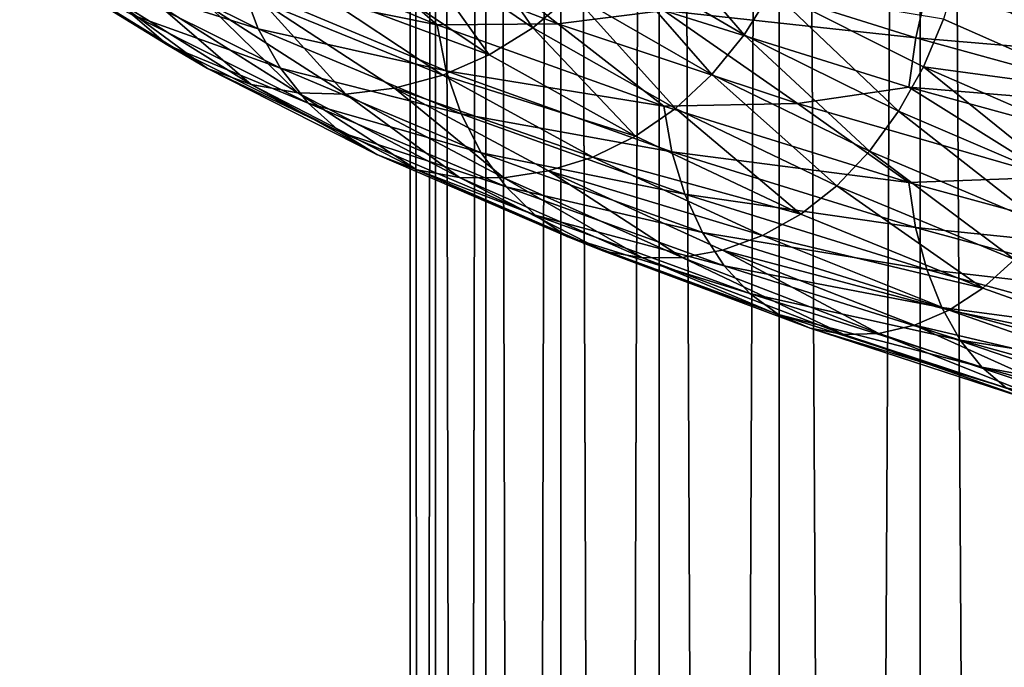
# Model space of a CAD drawing. Header units: metres. Extents: x -44 to 117, y -432 to 89.
# Tile 677 of 1056: x -15.67 to -8.87, y -168.3 to -163.83. Entities that reach past the tile are written whole.
import ezdxf

# ---------------------------------------------------------------- set-up
doc = ezdxf.new("R2010")
doc.units = ezdxf.units.M
doc.layers.add('solid_125568', color=7, linetype='CONTINUOUS')

msp = doc.modelspace()

# ---------------------------------------------------------------- linework, layer by layer
at = {"layer": 'solid_125568'}
for points in [[(-8.356239, -312.879852, 239.338547), (-8.356239, -118.084877, 204.990936), (-9.455857, -118.26503, 203.969254)], [(-9.455857, -313.059998, 238.316864), (-9.455857, -118.26503, 203.969254), (-10.427602, -118.466125, 202.828781)], [(-9.455857, -313.059998, 238.316864), (-8.356239, -312.879852, 239.338547), (-9.455857, -118.26503, 203.969254)], [(-10.427602, -313.261108, 237.176392), (-10.427602, -118.466125, 202.828781), (-11.25833, -118.685455, 201.5849)], [(-10.427602, -313.261108, 237.176392), (-9.455857, -313.059998, 238.316864), (-10.427602, -118.466125, 202.828781)], [(-11.25833, -313.480438, 235.93251), (-11.25833, -118.685455, 201.5849), (-11.93681, -118.920044, 200.254456)], [(-11.25833, -313.480438, 235.93251), (-10.427602, -313.261108, 237.176392), (-11.25833, -118.685455, 201.5849)], [(-11.93681, -313.715027, 234.602066), (-11.93681, -118.920044, 200.254456), (-12.453864, -119.166733, 198.855453)], [(-11.93681, -313.715027, 234.602066), (-11.25833, -313.480438, 235.93251), (-11.93681, -118.920044, 200.254456)], [(-12.453864, -313.9617, 233.203064), (-12.453864, -119.166733, 198.855453), (-12.802501, -119.422173, 197.406784)], [(-12.453864, -313.9617, 233.203064), (-11.93681, -313.715027, 234.602066), (-12.453864, -119.166733, 198.855453)], [(-12.802501, -314.217133, 231.754395), (-12.802501, -119.422173, 197.406784), (-12.978006, -119.682907, 195.928055)], [(-12.802501, -314.217133, 231.754395), (-12.453864, -313.9617, 233.203064), (-12.802501, -119.422173, 197.406784)], [(-12.978006, -314.477875, 230.275665), (-12.978006, -119.682907, 195.928055), (-12.978006, -119.945427, 194.439255)], [(-12.978006, -314.477875, 230.275665), (-12.802501, -314.217133, 231.754395), (-12.978006, -119.682907, 195.928055)], [(-12.978006, -314.740387, 228.786865), (-12.978006, -119.945427, 194.439255), (-12.802501, -120.206169, 192.960526)], [(-12.978006, -314.740387, 228.786865), (-12.978006, -314.477875, 230.275665), (-12.978006, -119.945427, 194.439255)], [(-12.802501, -315.001129, 227.308136), (-12.978006, -314.740387, 228.786865), (-12.802501, -120.206169, 192.960526)], [(-12.802501, -315.001129, 227.308136), (-12.802501, -120.206169, 192.960526), (-12.453864, -120.461609, 191.511856)], [(-12.453864, -315.256592, 225.859467), (-12.802501, -315.001129, 227.308136), (-12.453864, -120.461609, 191.511856)], [(-12.453864, -315.256592, 225.859467), (-12.453864, -120.461609, 191.511856), (-11.93681, -120.70829, 190.112839)], [(-11.93681, -315.503265, 224.460449), (-12.453864, -315.256592, 225.859467), (-11.93681, -120.70829, 190.112839)], [(-11.93681, -315.503265, 224.460449), (-11.93681, -120.70829, 190.112839), (-11.25833, -120.942879, 188.782394)], [(-11.25833, -315.737854, 223.130005), (-11.93681, -315.503265, 224.460449), (-11.25833, -120.942879, 188.782394)], [(-11.25833, -315.737854, 223.130005), (-11.25833, -120.942879, 188.782394), (-10.427602, -121.162209, 187.538528)], [(-10.427602, -315.957184, 221.886139), (-11.25833, -315.737854, 223.130005), (-10.427602, -121.162209, 187.538528)], [(-10.427602, -315.957184, 221.886139), (-10.427602, -121.162209, 187.538528), (-9.455857, -121.363304, 186.398041)], [(-9.455857, -316.158295, 220.745651), (-10.427602, -315.957184, 221.886139), (-9.455857, -121.363304, 186.398041)], [(-9.455857, -316.158295, 220.745651), (-9.455857, -121.363304, 186.398041), (-8.356239, -121.543457, 185.376373)], [(-8.356239, -316.33844, 219.723969), (-9.455857, -316.158295, 220.745651), (-8.356239, -121.543457, 185.376373)], [(-12.978457, -163.304672, 937.696045), (-12.130378, -163.884598, 936.437683), (-12.684956, -163.07605, 937.820801)], [(-12.130378, -163.884598, 936.437683), (-11.856071, -163.652115, 936.592957), (-12.684956, -163.07605, 937.820801)], [(-11.613237, -163.380493, 936.718201), (-10.669528, -163.932373, 935.608337), (-11.405915, -163.077423, 936.812073)], [(-10.669528, -163.932373, 935.608337), (-10.479095, -163.627335, 935.723938), (-11.405915, -163.077423, 936.812073)], [(-9.190305, -163.482483, 934.886353), (-8.065686, -163.984161, 934.04126), (-9.126019, -163.133316, 934.893433)], [(-8.065686, -163.984161, 934.04126), (-8.009251, -163.635498, 934.055603), (-9.126019, -163.133316, 934.893433)], [(-12.790552, -163.199432, 930.822205), (-11.957669, -163.857834, 930.174438), (-13.470738, -163.275009, 931.453857)], [(-12.790552, -163.199432, 930.822205), (-11.225189, -163.765366, 929.623718), (-11.957669, -163.857834, 930.174438)], [(-15.266939, -163.271988, 934.060791), (-14.02634, -163.890915, 932.583435), (-15.099199, -163.550858, 934.233276)], [(-14.140608, -163.590439, 932.425476), (-14.02634, -163.890915, 932.583435), (-15.266939, -163.271988, 934.060791)], [(-14.211234, -163.269379, 932.302246), (-13.470738, -163.275009, 931.453857), (-12.791477, -163.865143, 930.946655)], [(-14.211234, -163.269379, 932.302246), (-12.791477, -163.865143, 930.946655), (-14.140608, -163.590439, 932.425476)], [(-12.791477, -163.865143, 930.946655), (-13.470738, -163.275009, 931.453857), (-11.957669, -163.857834, 930.174438)], [(-13.300565, -163.486908, 937.546021), (-12.431386, -164.071442, 936.254395), (-12.978457, -163.304672, 937.696045)], [(-12.431386, -164.071442, 936.254395), (-12.130378, -163.884598, 936.437683), (-12.978457, -163.304672, 937.696045)], [(-15.673928, -163.375275, 936.173584), (-14.649691, -164.003708, 934.641174), (-15.380835, -163.543228, 936.371826)], [(-14.892113, -163.796906, 934.42804), (-14.649691, -164.003708, 934.641174), (-15.673928, -163.375275, 936.173584)], [(-11.856071, -163.652115, 936.592957), (-10.892609, -164.206757, 935.457825), (-11.613237, -163.380493, 936.718201)], [(-10.892609, -164.206757, 935.457825), (-10.669528, -163.932373, 935.608337), (-11.613237, -163.380493, 936.718201)], [(-11.16904, -163.42363, 929.637268), (-9.485133, -163.954514, 928.613953), (-11.225189, -163.765366, 929.623718)], [(-9.408346, -163.618088, 928.685303), (-9.485133, -163.954514, 928.613953), (-11.16904, -163.42363, 929.637268)], [(-15.380835, -163.543228, 936.371826), (-14.375751, -164.164886, 934.868652), (-15.058734, -163.660461, 936.576782)], [(-14.649691, -164.003708, 934.641174), (-14.375751, -164.164886, 934.868652), (-15.380835, -163.543228, 936.371826)], [(-13.64354, -163.620972, 937.374756), (-12.431386, -164.071442, 936.254395), (-13.300565, -163.486908, 937.546021)], [(-9.293406, -163.825455, 934.834045), (-8.156136, -164.327301, 933.977905), (-9.190305, -163.482483, 934.886353)], [(-8.156136, -164.327301, 933.977905), (-8.065686, -163.984161, 934.04126), (-9.190305, -163.482483, 934.886353)], [(-15.099199, -163.550858, 934.233276), (-13.872182, -164.16449, 932.771851), (-14.892113, -163.796906, 934.42804)], [(-14.02634, -163.890915, 932.583435), (-13.872182, -164.16449, 932.771851), (-15.099199, -163.550858, 934.233276)], [(-14.140608, -163.590439, 932.425476), (-12.727908, -164.182587, 931.075928), (-14.02634, -163.890915, 932.583435)], [(-12.791477, -163.865143, 930.946655), (-12.727908, -164.182587, 931.075928), (-14.140608, -163.590439, 932.425476)], [(-15.058734, -163.660461, 936.576782), (-14.074661, -164.27533, 935.105896), (-14.715307, -163.726364, 936.783875)], [(-14.375751, -164.164886, 934.868652), (-14.074661, -164.27533, 935.105896), (-15.058734, -163.660461, 936.576782)], [(-13.999167, -163.70607, 937.187378), (-12.751862, -164.210739, 936.047852), (-13.64354, -163.620972, 937.374756)], [(-13.64354, -163.620972, 937.374756), (-12.751862, -164.210739, 936.047852), (-12.431386, -164.071442, 936.254395)], [(-12.130378, -163.884598, 936.437683), (-11.144608, -164.442719, 935.274231), (-11.856071, -163.652115, 936.592957)], [(-11.144608, -164.442719, 935.274231), (-10.892609, -164.206757, 935.457825), (-11.856071, -163.652115, 936.592957)], [(-10.669528, -163.932373, 935.608337), (-9.603558, -164.46106, 934.603455), (-10.479095, -163.627335, 935.723938)], [(-10.479095, -163.627335, 935.723938), (-9.432195, -164.154297, 934.738953), (-9.293406, -163.825455, 934.834045)], [(-9.603558, -164.46106, 934.603455), (-9.432195, -164.154297, 934.738953), (-10.479095, -163.627335, 935.723938)], [(-9.408346, -163.618088, 928.685303), (-7.631087, -164.111511, 927.851746), (-9.485133, -163.954514, 928.613953)], [(-7.547015, -163.786713, 927.982422), (-7.631087, -164.111511, 927.851746), (-9.408346, -163.618088, 928.685303)], [(-14.715307, -163.726364, 936.783875), (-13.753592, -164.334534, 935.347656), (-14.359231, -163.741409, 936.988831)], [(-14.074661, -164.27533, 935.105896), (-13.753592, -164.334534, 935.347656), (-14.715307, -163.726364, 936.783875)], [(-14.359231, -163.741409, 936.988831), (-13.420713, -164.343094, 935.588806), (-13.999167, -163.70607, 937.187378)], [(-13.753592, -164.334534, 935.347656), (-13.420713, -164.343094, 935.588806), (-14.359231, -163.741409, 936.988831)], [(-13.999167, -163.70607, 937.187378), (-13.08418, -164.301575, 935.824036), (-12.751862, -164.210739, 936.047852)], [(-13.420713, -164.343094, 935.588806), (-13.08418, -164.301575, 935.824036), (-13.999167, -163.70607, 937.187378)], [(-14.892113, -163.796906, 934.42804), (-13.68189, -164.404816, 932.986633), (-14.649691, -164.003708, 934.641174)], [(-13.872182, -164.16449, 932.771851), (-13.68189, -164.404816, 932.986633), (-14.892113, -163.796906, 934.42804)], [(-11.225189, -163.765366, 929.623718), (-10.302485, -164.406815, 929.05658), (-11.957669, -163.857834, 930.174438)], [(-11.225189, -163.765366, 929.623718), (-9.532768, -164.295303, 928.593933), (-10.302485, -164.406815, 929.05658)], [(-9.485133, -163.954514, 928.613953), (-9.532768, -164.295303, 928.593933), (-11.225189, -163.765366, 929.623718)], [(-12.791477, -163.865143, 930.946655), (-11.957669, -163.857834, 930.174438), (-11.226051, -164.427048, 929.746094)], [(-12.791477, -163.865143, 930.946655), (-11.226051, -164.427048, 929.746094), (-12.727908, -164.182587, 931.075928)], [(-12.431386, -164.071442, 936.254395), (-11.421101, -164.633682, 935.059998), (-12.130378, -163.884598, 936.437683)], [(-11.421101, -164.633682, 935.059998), (-11.144608, -164.442719, 935.274231), (-12.130378, -163.884598, 936.437683)], [(-11.226051, -164.427048, 929.746094), (-11.957669, -163.857834, 930.174438), (-10.302485, -164.406815, 929.05658)], [(-9.432195, -164.154297, 934.738953), (-8.156136, -164.327301, 933.977905), (-9.293406, -163.825455, 934.834045)], [(-14.02634, -163.890915, 932.583435), (-12.625015, -164.478836, 931.244263), (-13.872182, -164.16449, 932.771851)], [(-12.727908, -164.182587, 931.075928), (-12.625015, -164.478836, 931.244263), (-14.02634, -163.890915, 932.583435)], [(-10.892609, -164.206757, 935.457825), (-9.804331, -164.737839, 934.429993), (-10.669528, -163.932373, 935.608337)], [(-9.804331, -164.737839, 934.429993), (-9.603558, -164.46106, 934.603455), (-10.669528, -163.932373, 935.608337)], [(-9.485133, -163.954514, 928.613953), (-7.69332, -164.447632, 927.772156), (-9.532768, -164.295303, 928.593933)], [(-7.631087, -164.111511, 927.851746), (-7.69332, -164.447632, 927.772156), (-9.485133, -163.954514, 928.613953)], [(-14.649691, -164.003708, 934.641174), (-13.459166, -164.605621, 933.223511), (-14.375751, -164.164886, 934.868652)], [(-13.68189, -164.404816, 932.986633), (-13.459166, -164.605621, 933.223511), (-14.649691, -164.003708, 934.641174)], [(-12.751862, -164.210739, 936.047852), (-11.421101, -164.633682, 935.059998), (-12.431386, -164.071442, 936.254395)], [(-9.603558, -164.46106, 934.603455), (-8.428223, -164.965164, 933.715027), (-9.432195, -164.154297, 934.738953)], [(-9.432195, -164.154297, 934.738953), (-8.277882, -164.656952, 933.868225), (-8.156136, -164.327301, 933.977905)], [(-8.428223, -164.965164, 933.715027), (-8.277882, -164.656952, 933.868225), (-9.432195, -164.154297, 934.738953)], [(-14.375751, -164.164886, 934.868652), (-13.207491, -164.760666, 933.478027), (-14.074661, -164.27533, 935.105896)], [(-13.459166, -164.605621, 933.223511), (-13.207491, -164.760666, 933.478027), (-14.375751, -164.164886, 934.868652)], [(-13.872182, -164.16449, 932.771851), (-12.486204, -164.747681, 931.447205), (-13.68189, -164.404816, 932.986633)], [(-12.625015, -164.478836, 931.244263), (-12.486204, -164.747681, 931.447205), (-13.872182, -164.16449, 932.771851)], [(-13.08418, -164.301575, 935.824036), (-11.71544, -164.777664, 934.820801), (-12.751862, -164.210739, 936.047852)], [(-12.751862, -164.210739, 936.047852), (-11.71544, -164.777664, 934.820801), (-11.421101, -164.633682, 935.059998)], [(-12.727908, -164.182587, 931.075928), (-11.170262, -164.741348, 929.880615), (-12.625015, -164.478836, 931.244263)], [(-11.226051, -164.427048, 929.746094), (-11.170262, -164.741348, 929.880615), (-12.727908, -164.182587, 931.075928)], [(-11.144608, -164.442719, 935.274231), (-10.031135, -164.976822, 934.220581), (-10.892609, -164.206757, 935.457825)], [(-10.031135, -164.976822, 934.220581), (-9.804331, -164.737839, 934.429993), (-10.892609, -164.206757, 935.457825)], [(-14.074661, -164.27533, 935.105896), (-12.930829, -164.864944, 933.7453), (-13.753592, -164.334534, 935.347656)], [(-13.207491, -164.760666, 933.478027), (-12.930829, -164.864944, 933.7453), (-14.074661, -164.27533, 935.105896)], [(-9.532768, -164.295303, 928.593933), (-8.537424, -164.916107, 928.122681), (-10.302485, -164.406815, 929.05658)], [(-9.532768, -164.295303, 928.593933), (-7.731898, -164.787613, 927.746765), (-8.537424, -164.916107, 928.122681)], [(-7.69332, -164.447632, 927.772156), (-7.731898, -164.787613, 927.746765), (-9.532768, -164.295303, 928.593933)], [(-13.753592, -164.334534, 935.347656), (-12.635762, -164.918091, 934.019226), (-13.420713, -164.343094, 935.588806)], [(-12.930829, -164.864944, 933.7453), (-12.635762, -164.918091, 934.019226), (-13.753592, -164.334534, 935.347656)], [(-13.420713, -164.343094, 935.588806), (-12.32986, -164.920776, 934.293884), (-13.08418, -164.301575, 935.824036)], [(-12.635762, -164.918091, 934.019226), (-12.32986, -164.920776, 934.293884), (-13.420713, -164.343094, 935.588806)], [(-13.08418, -164.301575, 935.824036), (-12.020676, -164.873688, 934.563171), (-11.71544, -164.777664, 934.820801)], [(-12.32986, -164.920776, 934.293884), (-12.020676, -164.873688, 934.563171), (-13.08418, -164.301575, 935.824036)], [(-13.68189, -164.404816, 932.986633), (-12.314888, -164.98291, 931.680176), (-13.459166, -164.605621, 933.223511)], [(-12.486204, -164.747681, 931.447205), (-12.314888, -164.98291, 931.680176), (-13.68189, -164.404816, 932.986633)], [(-11.226051, -164.427048, 929.746094), (-10.302485, -164.406815, 929.05658), (-9.533557, -164.953537, 928.714355)], [(-11.226051, -164.427048, 929.746094), (-9.533557, -164.953537, 928.714355), (-11.170262, -164.741348, 929.880615)], [(-9.533557, -164.953537, 928.714355), (-10.302485, -164.406815, 929.05658), (-8.537424, -164.916107, 928.122681)], [(-12.625015, -164.478836, 931.244263), (-11.079916, -165.03389, 930.058228), (-12.486204, -164.747681, 931.447205)], [(-11.170262, -164.741348, 929.880615), (-11.079916, -165.03389, 930.058228), (-12.625015, -164.478836, 931.244263)], [(-11.421101, -164.633682, 935.059998), (-10.279943, -165.171402, 933.978271), (-11.144608, -164.442719, 935.274231)], [(-10.279943, -165.171402, 933.978271), (-10.031135, -164.976822, 934.220581), (-11.144608, -164.442719, 935.274231)], [(-9.804331, -164.737839, 934.429993), (-8.604403, -165.243958, 933.520996), (-9.603558, -164.46106, 934.603455)], [(-8.604403, -165.243958, 933.520996), (-8.428223, -164.965164, 933.715027), (-9.603558, -164.46106, 934.603455)], [(-13.459166, -164.605621, 933.223511), (-12.114414, -165.17836, 931.938599), (-13.207491, -164.760666, 933.478027)], [(-12.314888, -164.98291, 931.680176), (-12.114414, -165.17836, 931.938599), (-13.459166, -164.605621, 933.223511)], [(-11.71544, -164.777664, 934.820801), (-10.279943, -165.171402, 933.978271), (-11.421101, -164.633682, 935.059998)], [(-13.207491, -164.760666, 933.478027), (-11.887889, -165.327957, 932.217712), (-12.930829, -164.864944, 933.7453)], [(-12.114414, -165.17836, 931.938599), (-11.887889, -165.327957, 932.217712), (-13.207491, -164.760666, 933.478027)], [(-12.486204, -164.747681, 931.447205), (-10.958034, -165.298599, 930.273987), (-12.314888, -164.98291, 931.680176)], [(-11.079916, -165.03389, 930.058228), (-10.958034, -165.298599, 930.273987), (-12.486204, -164.747681, 931.447205)], [(-11.170262, -164.741348, 929.880615), (-9.486179, -165.265152, 928.853394), (-11.079916, -165.03389, 930.058228)], [(-9.533557, -164.953537, 928.714355), (-9.486179, -165.265152, 928.853394), (-11.170262, -164.741348, 929.880615)], [(-10.031135, -164.976822, 934.220581), (-8.803428, -165.485519, 933.288635), (-9.804331, -164.737839, 934.429993)], [(-8.803428, -165.485519, 933.288635), (-8.604403, -165.243958, 933.520996), (-9.804331, -164.737839, 934.429993)], [(-12.020676, -164.873688, 934.563171), (-10.544772, -165.319504, 933.709229), (-11.71544, -164.777664, 934.820801)], [(-11.71544, -164.777664, 934.820801), (-10.544772, -165.319504, 933.709229), (-10.279943, -165.171402, 933.978271)], [(-12.930829, -164.864944, 933.7453), (-11.638825, -165.426788, 932.512268), (-12.635762, -164.918091, 934.019226)], [(-11.887889, -165.327957, 932.217712), (-11.638825, -165.426788, 932.512268), (-12.930829, -164.864944, 933.7453)], [(-12.32986, -164.920776, 934.293884), (-11.09772, -165.472076, 933.120605), (-12.020676, -164.873688, 934.563171)], [(-12.020676, -164.873688, 934.563171), (-10.819429, -165.42009, 933.420898), (-10.544772, -165.319504, 933.709229)], [(-11.09772, -165.472076, 933.120605), (-10.819429, -165.42009, 933.420898), (-12.020676, -164.873688, 934.563171)], [(-12.635762, -164.918091, 934.019226), (-11.373141, -165.474564, 932.815491), (-12.32986, -164.920776, 934.293884)], [(-11.638825, -165.426788, 932.512268), (-11.373141, -165.474564, 932.815491), (-12.635762, -164.918091, 934.019226)], [(-11.373141, -165.474564, 932.815491), (-11.09772, -165.472076, 933.120605), (-12.32986, -164.920776, 934.293884)], [(-9.533557, -164.953537, 928.714355), (-8.537424, -164.916107, 928.122681), (-7.732604, -165.442993, 927.865295)], [(-9.533557, -164.953537, 928.714355), (-7.732604, -165.442993, 927.865295), (-9.486179, -165.265152, 928.853394)], [(-12.314888, -164.98291, 931.680176), (-10.807644, -165.529404, 930.523132), (-12.114414, -165.17836, 931.938599)], [(-10.958034, -165.298599, 930.273987), (-10.807644, -165.529404, 930.523132), (-12.314888, -164.98291, 931.680176)], [(-11.079916, -165.03389, 930.058228), (-9.409402, -165.554565, 929.03894), (-10.958034, -165.298599, 930.273987)], [(-9.486179, -165.265152, 928.853394), (-9.409402, -165.554565, 929.03894), (-11.079916, -165.03389, 930.058228)], [(-10.279943, -165.171402, 933.978271), (-9.021719, -165.683182, 933.02124), (-10.031135, -164.976822, 934.220581)], [(-9.021719, -165.683182, 933.02124), (-8.803428, -165.485519, 933.288635), (-10.031135, -164.976822, 934.220581)], [(-12.114414, -165.17836, 931.938599), (-10.631704, -165.72023, 930.80072), (-11.887889, -165.327957, 932.217712)], [(-10.807644, -165.529404, 930.523132), (-10.631704, -165.72023, 930.80072), (-12.114414, -165.17836, 931.938599)], [(-10.544772, -165.319504, 933.709229), (-9.021719, -165.683182, 933.02124), (-10.279943, -165.171402, 933.978271)], [(-10.958034, -165.298599, 930.273987), (-9.305828, -165.815796, 929.265747), (-10.807644, -165.529404, 930.523132)], [(-9.409402, -165.554565, 929.03894), (-9.305828, -165.815796, 929.265747), (-10.958034, -165.298599, 930.273987)], [(-9.486179, -165.265152, 928.853394), (-7.694177, -165.752441, 928.008057), (-9.409402, -165.554565, 929.03894)], [(-7.732604, -165.442993, 927.865295), (-7.694177, -165.752441, 928.008057), (-9.486179, -165.265152, 928.853394)], [(-11.887889, -165.327957, 932.217712), (-10.432907, -165.865112, 931.101685), (-11.638825, -165.426788, 932.512268)], [(-10.631704, -165.72023, 930.80072), (-10.432907, -165.865112, 931.101685), (-11.887889, -165.327957, 932.217712)], [(-10.819429, -165.42009, 933.420898), (-9.254024, -165.834793, 932.725708), (-10.544772, -165.319504, 933.709229)], [(-10.544772, -165.319504, 933.709229), (-9.254024, -165.834793, 932.725708), (-9.021719, -165.683182, 933.02124)], [(-11.638825, -165.426788, 932.512268), (-10.21428, -165.959229, 931.420471), (-11.373141, -165.474564, 932.815491)], [(-10.432907, -165.865112, 931.101685), (-10.21428, -165.959229, 931.420471), (-11.638825, -165.426788, 932.512268)], [(-11.09772, -165.472076, 933.120605), (-9.739202, -165.995453, 932.082092), (-10.819429, -165.42009, 933.420898)], [(-10.819429, -165.42009, 933.420898), (-9.494973, -165.93927, 932.409973), (-9.254024, -165.834793, 932.725708)], [(-9.739202, -165.995453, 932.082092), (-9.494973, -165.93927, 932.409973), (-10.819429, -165.42009, 933.420898)], [(-11.373141, -165.474564, 932.815491), (-9.981006, -166.002396, 931.749756), (-11.09772, -165.472076, 933.120605)], [(-10.21428, -165.959229, 931.420471), (-9.981006, -166.002396, 931.749756), (-11.373141, -165.474564, 932.815491)], [(-9.981006, -166.002396, 931.749756), (-9.739202, -165.995453, 932.082092), (-11.09772, -165.472076, 933.120605)], [(-9.021719, -165.683182, 933.02124), (-7.661379, -166.167831, 932.200073), (-8.803428, -165.485519, 933.288635)], [(-10.807644, -165.529404, 930.523132), (-9.178067, -166.042877, 929.528809), (-10.631704, -165.72023, 930.80072)], [(-9.305828, -165.815796, 929.265747), (-9.178067, -166.042877, 929.528809), (-10.807644, -165.529404, 930.523132)], [(-9.409402, -165.554565, 929.03894), (-7.631843, -166.039337, 928.200073), (-9.305828, -165.815796, 929.265747)], [(-7.694177, -165.752441, 928.008057), (-7.631843, -166.039337, 928.200073), (-9.409402, -165.554565, 929.03894)], [(-10.631704, -165.72023, 930.80072), (-9.028653, -166.229828, 929.822998), (-10.432907, -165.865112, 931.101685)], [(-9.178067, -166.042877, 929.528809), (-9.028653, -166.229828, 929.822998), (-10.631704, -165.72023, 930.80072)], [(-9.254024, -165.834793, 932.725708), (-7.661379, -166.167831, 932.200073), (-9.021719, -165.683182, 933.02124)], [(-9.494973, -165.93927, 932.409973), (-7.858529, -166.322342, 931.881531), (-9.254024, -165.834793, 932.725708)], [(-9.305828, -165.815796, 929.265747), (-7.547755, -166.297791, 928.436096), (-9.178067, -166.042877, 929.528809)], [(-7.631843, -166.039337, 928.200073), (-7.547755, -166.297791, 928.436096), (-9.305828, -165.815796, 929.265747)], [(-9.254024, -165.834793, 932.725708), (-7.858529, -166.322342, 931.881531), (-7.661379, -166.167831, 932.200073)], [(-10.432907, -165.865112, 931.101685), (-8.859837, -166.370773, 930.142883), (-10.21428, -165.959229, 931.420471)], [(-9.028653, -166.229828, 929.822998), (-8.859837, -166.370773, 930.142883), (-10.432907, -165.865112, 931.101685)], [(-10.21428, -165.959229, 931.420471), (-8.67412, -166.460983, 930.482666), (-9.981006, -166.002396, 931.749756)], [(-8.859837, -166.370773, 930.142883), (-8.67412, -166.460983, 930.482666), (-10.21428, -165.959229, 931.420471)], [(-9.981006, -166.002396, 931.749756), (-8.475896, -166.500305, 930.834534), (-9.739202, -165.995453, 932.082092)], [(-9.739202, -165.995453, 932.082092), (-8.270448, -166.489685, 931.190369), (-9.494973, -165.93927, 932.409973)], [(-8.475896, -166.500305, 930.834534), (-8.270448, -166.489685, 931.190369), (-9.739202, -165.995453, 932.082092)], [(-9.494973, -165.93927, 932.409973), (-8.063045, -166.430008, 931.542175), (-7.858529, -166.322342, 931.881531)], [(-8.270448, -166.489685, 931.190369), (-8.063045, -166.430008, 931.542175), (-9.494973, -165.93927, 932.409973)], [(-8.67412, -166.460983, 930.482666), (-8.475896, -166.500305, 930.834534), (-9.981006, -166.002396, 931.749756)], [(-9.178067, -166.042877, 929.528809), (-7.444076, -166.521881, 928.710693), (-9.028653, -166.229828, 929.822998)], [(-7.547755, -166.297791, 928.436096), (-7.444076, -166.521881, 928.710693), (-9.178067, -166.042877, 929.528809)], [(-9.028653, -166.229828, 929.822998), (-7.322888, -166.70575, 929.018555), (-8.859837, -166.370773, 930.142883)], [(-7.444076, -166.521881, 928.710693), (-7.322888, -166.70575, 929.018555), (-9.028653, -166.229828, 929.822998)]]:
    msp.add_3dface(points, dxfattribs=at)

doc.saveas('drawing.dxf')
